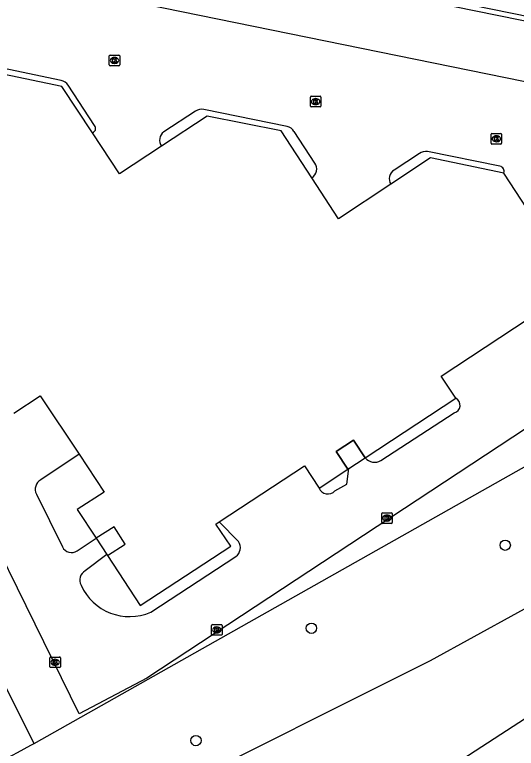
# Model space of a CAD drawing. Extents: x 157692 to 159670, y 381454 to 383289.
# Drawn here: x 158529.7 to 158577.4, y 381826.8 to 381896.5 of the extents above; entities that cross this region are included whole.
import ezdxf

# ---------------------------------------------------------------- set-up
doc = ezdxf.new("R2010")
doc.units = 0
for name, color, linetype in [('IMGEO_Boom', 7, 'Continuous'), ('IMGEO_Erf', 7, 'Continuous'), ('IMGEO_Fietspad_gesloten', 7, 'Continuous'), ('IMGEO_Groenvoorziening', 7, 'Continuous'), ('IMGEO_Hek', 7, 'Continuous'), ('IMGEO_Kolk', 7, 'Continuous'), ('IMGEO_Pand', 7, 'Continuous'), ('IMGEO_Pand_overbouw', 7, 'Continuous'), ('IMGEO_Rijbaan_lokaal_open', 7, 'Continuous')]:
    doc.layers.add(name, color=color, linetype=linetype)

msp = doc.modelspace()

# ---------------------------------------------------------------- linework, layer by layer
at = {"layer": 'IMGEO_Boom'}
for centre in [(158576.345, 381846.06), (158557.922, 381838.165), (158546.958, 381827.495)]:
    msp.add_circle(centre, 0.489, dxfattribs=at)
at = {"layer": 'IMGEO_Erf'}
for points in [[(158561.487, 381853.348), (158561.377, 381853.276)], [(158538.48, 381845.18), (158538.554, 381845.067)]]:
    msp.add_lwpolyline(points, dxfattribs=at)
at = {"layer": 'IMGEO_Fietspad_gesloten'}
msp.add_lwpolyline([(158605.196, 381846.051), (158578.282, 381829.597), (158547.22, 381809.46), (158539.659, 381804.508)], dxfattribs=at)
at = {"layer": 'IMGEO_Groenvoorziening'}
for points in [[(158531.578, 381827.232), (158531.243, 381827.901), (158502.7, 381885.02), (158500, 381890.423), (158495.939, 381898.528), (158494.143, 381902.22), (158492.315, 381907.092), (158491.006, 381912.128), (158489.697, 381919.532)], [(158531.578, 381827.232), (158583.05, 381856.25), (158584.118, 381856.969)], [(158606.198, 381846.664), (158598.865, 381850.735), (158589.945, 381846.466), (158569.221, 381835.064), (158543.514, 381822.221), (158529.816, 381816.704)], [(158526.79, 381822.796), (158527.559, 381823.168), (158529.805, 381824.256), (158529.038, 381825.846), (158530.009, 381826.376), (158531.25, 381827.053), (158531.578, 381827.232)]]:
    msp.add_lwpolyline(points, dxfattribs=at)
at = {"layer": 'IMGEO_Hek'}
msp.add_lwpolyline([(158531.578, 381827.232), (158583.05, 381856.25), (158584.118, 381856.969)], dxfattribs=at)
at = {"layer": 'IMGEO_Kolk'}
for p, q in [((158538.712, 381891.676), (158538.712, 381892.528)), ((158538.787, 381892.602), (158539.639, 381892.602)), ((158539.713, 381892.528), (158539.713, 381891.676)), ((158539.223, 381891.822), (158539.198, 381891.822)), ((158539.2, 381892.382), (158539.225, 381892.382)), ((158539.639, 381891.602), (158538.787, 381891.602)), ((158557.83, 381887.771), (158557.83, 381888.623)), ((158557.905, 381888.697), (158558.757, 381888.697)), ((158558.318, 381888.477), (158558.343, 381888.477)), ((158558.831, 381888.623), (158558.831, 381887.771)), ((158558.757, 381887.697), (158557.905, 381887.697)), ((158558.341, 381887.917), (158558.316, 381887.917)), ((158575, 381884.237), (158575, 381885.089)), ((158575.075, 381885.163), (158575.927, 381885.163)), ((158575.488, 381884.943), (158575.513, 381884.943)), ((158576.001, 381885.089), (158576.001, 381884.237)), ((158575.927, 381884.163), (158575.075, 381884.163)), ((158575.511, 381884.383), (158575.486, 381884.383)), ((158564.608, 381848.206), (158564.608, 381849.058)), ((158564.683, 381849.132), (158565.535, 381849.132)), ((158565.096, 381848.912), (158565.121, 381848.912)), ((158565.609, 381849.058), (158565.609, 381848.206)), ((158565.535, 381848.132), (158564.683, 381848.132)), ((158565.119, 381848.352), (158565.094, 381848.352)), ((158548.44, 381837.588), (158548.44, 381838.44)), ((158548.515, 381838.514), (158549.367, 381838.514)), ((158548.928, 381838.294), (158548.953, 381838.294)), ((158549.441, 381838.44), (158549.441, 381837.588)), ((158549.367, 381837.514), (158548.515, 381837.514)), ((158548.951, 381837.734), (158548.926, 381837.734)), ((158533.07, 381834.513), (158533.07, 381835.365)), ((158533.145, 381835.439), (158533.997, 381835.439)), ((158534.071, 381835.365), (158534.071, 381834.513)), ((158533.581, 381834.659), (158533.556, 381834.659)), ((158533.558, 381835.219), (158533.583, 381835.219)), ((158533.997, 381834.439), (158533.145, 381834.439))]:
    msp.add_line(p, q, dxfattribs=at)
for points in [[(158538.712, 381891.676), (158538.712, 381892.528)], [(158538.787, 381892.602), (158539.639, 381892.602)], [(158539.713, 381892.528), (158539.713, 381891.676)], [(158539.033, 381892.302), (158539.156, 381892.302), (158539.156, 381892.151), (158539.286, 381892.302), (158539.45, 381892.302), (158539.304, 381892.151), (158539.457, 381891.902), (158539.305, 381891.902), (158539.22, 381892.066), (158539.156, 381891.999), (158539.156, 381891.902), (158539.033, 381891.902), (158539.033, 381892.302)], [(158539.639, 381891.602), (158538.787, 381891.602)], [(158557.83, 381887.771), (158557.83, 381888.623)], [(158557.905, 381888.697), (158558.757, 381888.697)], [(158558.151, 381888.397), (158558.274, 381888.397), (158558.274, 381888.246), (158558.404, 381888.397), (158558.568, 381888.397), (158558.422, 381888.246), (158558.575, 381887.997), (158558.423, 381887.997), (158558.338, 381888.161), (158558.274, 381888.094), (158558.274, 381887.997), (158558.151, 381887.997), (158558.151, 381888.397)], [(158558.831, 381888.623), (158558.831, 381887.771)], [(158558.757, 381887.697), (158557.905, 381887.697)], [(158575, 381884.237), (158575, 381885.089)], [(158575.075, 381885.163), (158575.927, 381885.163)], [(158575.321, 381884.863), (158575.444, 381884.863), (158575.444, 381884.712), (158575.574, 381884.863), (158575.738, 381884.863), (158575.592, 381884.712), (158575.745, 381884.463), (158575.593, 381884.463), (158575.508, 381884.627), (158575.444, 381884.56), (158575.444, 381884.463), (158575.321, 381884.463), (158575.321, 381884.863)], [(158576.001, 381885.089), (158576.001, 381884.237)], [(158575.927, 381884.163), (158575.075, 381884.163)], [(158564.608, 381848.206), (158564.608, 381849.058)], [(158564.683, 381849.132), (158565.535, 381849.132)], [(158564.929, 381848.832), (158565.052, 381848.832), (158565.052, 381848.681), (158565.182, 381848.832), (158565.346, 381848.832), (158565.2, 381848.681), (158565.353, 381848.432), (158565.201, 381848.432), (158565.116, 381848.596), (158565.052, 381848.529), (158565.052, 381848.432), (158564.929, 381848.432), (158564.929, 381848.832)], [(158565.609, 381849.058), (158565.609, 381848.206)], [(158565.535, 381848.132), (158564.683, 381848.132)], [(158548.44, 381837.588), (158548.44, 381838.44)], [(158548.515, 381838.514), (158549.367, 381838.514)], [(158548.761, 381838.214), (158548.884, 381838.214), (158548.884, 381838.063), (158549.014, 381838.214), (158549.178, 381838.214), (158549.032, 381838.063), (158549.185, 381837.814), (158549.033, 381837.814), (158548.948, 381837.978), (158548.884, 381837.911), (158548.884, 381837.814), (158548.761, 381837.814), (158548.761, 381838.214)], [(158549.441, 381838.44), (158549.441, 381837.588)], [(158549.367, 381837.514), (158548.515, 381837.514)], [(158533.07, 381834.513), (158533.07, 381835.365)], [(158533.145, 381835.439), (158533.997, 381835.439)], [(158534.071, 381835.365), (158534.071, 381834.513)], [(158533.391, 381835.139), (158533.514, 381835.139), (158533.514, 381834.988), (158533.644, 381835.139), (158533.808, 381835.139), (158533.662, 381834.988), (158533.815, 381834.739), (158533.663, 381834.739), (158533.578, 381834.903), (158533.514, 381834.836), (158533.514, 381834.739), (158533.391, 381834.739), (158533.391, 381835.139)], [(158533.997, 381834.439), (158533.145, 381834.439)]]:
    msp.add_lwpolyline(points, dxfattribs=at)
for centre, start, end in [((158538.789, 381892.526), 91.55205, 178.44795), ((158538.789, 381892.526), 91.55205, 178.44795), ((158539.637, 381892.526), 1.55205, 88.44795), ((158539.637, 381892.526), 1.55205, 88.44795), ((158538.789, 381891.678), 181.55205, 268.44795), ((158538.789, 381891.678), 181.55205, 268.44795), ((158539.637, 381891.678), 271.55205, 358.44795), ((158539.637, 381891.678), 271.55205, 358.44795), ((158557.907, 381888.621), 91.55205, 178.44795), ((158557.907, 381888.621), 91.55205, 178.44795), ((158558.755, 381888.621), 1.55205, 88.44795), ((158558.755, 381888.621), 1.55205, 88.44795), ((158557.907, 381887.773), 181.55205, 268.44795), ((158557.907, 381887.773), 181.55205, 268.44795), ((158558.755, 381887.773), 271.55205, 358.44795), ((158558.755, 381887.773), 271.55205, 358.44795), ((158575.077, 381885.087), 91.55205, 178.44795), ((158575.077, 381885.087), 91.55205, 178.44795), ((158575.925, 381885.087), 1.55205, 88.44795), ((158575.925, 381885.087), 1.55205, 88.44795), ((158575.077, 381884.239), 181.55205, 268.44795), ((158575.077, 381884.239), 181.55205, 268.44795), ((158575.925, 381884.239), 271.55205, 358.44795), ((158575.925, 381884.239), 271.55205, 358.44795), ((158564.685, 381849.056), 91.55205, 178.44795), ((158564.685, 381849.056), 91.55205, 178.44795), ((158565.533, 381849.056), 1.55205, 88.44795), ((158565.533, 381849.056), 1.55205, 88.44795), ((158564.685, 381848.208), 181.55205, 268.44795), ((158564.685, 381848.208), 181.55205, 268.44795), ((158565.533, 381848.208), 271.55205, 358.44795), ((158565.533, 381848.208), 271.55205, 358.44795), ((158548.517, 381838.438), 91.55205, 178.44795), ((158548.517, 381838.438), 91.55205, 178.44795), ((158549.365, 381838.438), 1.55205, 88.44795), ((158549.365, 381838.438), 1.55205, 88.44795), ((158548.517, 381837.59), 181.55205, 268.44795), ((158548.517, 381837.59), 181.55205, 268.44795), ((158549.365, 381837.59), 271.55205, 358.44795), ((158549.365, 381837.59), 271.55205, 358.44795), ((158533.147, 381835.363), 91.55205, 178.44795), ((158533.147, 381835.363), 91.55205, 178.44795), ((158533.995, 381835.363), 1.55205, 88.44795), ((158533.995, 381835.363), 1.55205, 88.44795), ((158533.147, 381834.515), 181.55205, 268.44795), ((158533.147, 381834.515), 181.55205, 268.44795), ((158533.995, 381834.515), 271.55205, 358.44795), ((158533.995, 381834.515), 271.55205, 358.44795)]:
    msp.add_arc(centre, 0.0765, start, end, dxfattribs=at)
for centre, major_axis, ratio, start_param, end_param in [((158539.199, 381892.102), (-0.387, 0.002), 0.722429, 4.712389, 7.853982), ((158539.224, 381892.102), (-0.39, 0.002), 0.717154, 1.570796, 4.712389), ((158558.317, 381888.197), (-0.387, 0.002), 0.722429, 4.712389, 7.853982), ((158558.342, 381888.197), (-0.39, 0.002), 0.717154, 1.570796, 4.712389), ((158575.487, 381884.663), (-0.387, 0.002), 0.722429, 4.712389, 7.853982), ((158575.512, 381884.663), (-0.39, 0.002), 0.717154, 1.570796, 4.712389), ((158565.095, 381848.632), (-0.387, 0.002), 0.722429, 4.712389, 7.853982), ((158565.12, 381848.632), (-0.39, 0.002), 0.717154, 1.570796, 4.712389), ((158548.927, 381838.014), (-0.387, 0.002), 0.722429, 4.712389, 7.853982), ((158548.952, 381838.014), (-0.39, 0.002), 0.717154, 1.570796, 4.712389), ((158533.557, 381834.939), (-0.387, 0.002), 0.722429, 4.712389, 7.853982), ((158533.582, 381834.939), (-0.39, 0.002), 0.717154, 1.570796, 4.712389)]:
    msp.add_ellipse(centre, major_axis=major_axis, ratio=ratio, start_param=start_param, end_param=end_param, dxfattribs=at)
at = {"layer": 'IMGEO_Pand'}
for points in [[(158537.118, 381885.22), (158534.194, 381889.642), (158527.195, 381891.099), (158520.065, 381886.426), (158518.507, 381888.806), (158517.16, 381887.94), (158515.444, 381890.527), (158510.74, 381887.419), (158525.133, 381865.49)], [(158557.964, 381880.953), (158555.038, 381885.408), (158548.022, 381886.817), (158543.684, 381883.956)], [(158543.684, 381883.956), (158539.694, 381881.324), (158537.118, 381885.22)], [(158576.206, 381881.413), (158569.257, 381882.84), (158565.48, 381880.348)], [(158583.444, 381880.132), (158578.965, 381877.193), (158576.206, 381881.413)], [(158565.48, 381880.348), (158560.513, 381877.071), (158557.964, 381880.953)], [(158571.64, 381860.01), (158570.251, 381862.125), (158578.627, 381867.625), (158580.018, 381865.51)], [(158529.639, 381858.614), (158532.166, 381860.239), (158535.843, 381854.695)], [(158563.033, 381854.362), (158571.64, 381860.01)], [(158561.377, 381853.276), (158560.275, 381854.957), (158561.931, 381856.043), (158563.033, 381854.362)], [(158535.843, 381854.695), (158538.226, 381851.103), (158535.668, 381849.44), (158537.465, 381846.725)], [(158549.176, 381848.284), (158557.262, 381853.594), (158558.651, 381851.487)], [(158558.651, 381851.487), (158561.377, 381853.276)], [(158538.554, 381845.067), (158541.65, 381840.326), (158550.257, 381845.977), (158548.853, 381848.072), (158549.176, 381848.284)], [(158538.554, 381845.067), (158540.241, 381846.16), (158539.169, 381847.819), (158537.465, 381846.725)]]:
    msp.add_lwpolyline(points, dxfattribs=at)
at = {"layer": 'IMGEO_Pand_overbouw'}
for points in [[(158519.249, 381907.758), (158521.88, 381907.221), (158523.1, 381906.972), (158523.116, 381907.066), (158611.308, 381889.149), (158611.539, 381890.286), (158611.567, 381890.423), (158616.02, 381912.327), (158527.076, 381930.395), (158526.979, 381929.968), (158615.514, 381911.988), (158610.974, 381889.66), (158521.989, 381907.761), (158519.358, 381908.296)], [(158563.033, 381854.362), (158561.931, 381856.043), (158560.275, 381854.957), (158561.377, 381853.276)], [(158537.465, 381846.725), (158538.554, 381845.067), (158540.241, 381846.16), (158539.169, 381847.819)]]:
    msp.add_lwpolyline(points, close=True, dxfattribs=at)
at = {"layer": 'IMGEO_Rijbaan_lokaal_open'}
for points in [[(158519.249, 381907.758), (158521.88, 381907.221), (158521.747, 381906.56), (158522.438, 381906.42), (158521.44, 381901.704), (158605.613, 381884.536), (158603.321, 381882.983)], [(158534.16, 381890.189), (158509.564, 381895.365)], [(158537.326, 381885.915), (158534.821, 381889.77)], [(158546.912, 381887.286), (158543.893, 381885.331)], [(158555.626, 381885.826), (158547.689, 381887.449)], [(158537.118, 381885.22), (158537.226, 381885.291)], [(158558.261, 381882.362), (158556.272, 381885.37)], [(158575.843, 381882.053), (158568.964, 381883.444)], [(158568.188, 381883.251), (158565.783, 381881.691)], [(158602.781, 381878.926), (158600.249, 381871.572), (158571.859, 381852.914), (158542.283, 381833.42), (158535.864, 381830.026), (158522.416, 381857.337)], [(158564.523, 381854.091), (158571.491, 381858.638)], [(158535.843, 381854.695), (158532.201, 381852.274)], [(158561.487, 381853.348), (158563.033, 381854.362)], [(158560.162, 381851.212), (158561.293, 381851.85), (158561.487, 381853.348)], [(158531.796, 381850.91), (158534.268, 381845.899)], [(158551.006, 381846.395), (158549.176, 381848.284)], [(158535.664, 381845.524), (158537.465, 381846.725)], [(158537.465, 381846.725), (158538.48, 381845.18)], [(158538.48, 381845.18), (158536.435, 381843.619)], [(158542.664, 381839.707), (158550.739, 381844.981)]]:
    msp.add_lwpolyline(points, dxfattribs=at)
for centre, radius, start, end in [((158533.945, 381889.119), 1.091, 36.62096, 78.63879), ((158547.505, 381886.391), 1.073, 80.14425, 123.5513), ((158537.004, 381885.647), 0.419, 301.94056, 39.85024), ((158555.389, 381884.805), 1.048, 32.6236, 76.94121), ((158544.516, 381884.533), 1.012, 127.97161, 214.74278), ((158568.804, 381882.429), 1.027, 81.05973, 126.87373), ((158557.466, 381881.794), 0.977, 300.65624, 35.53775), ((158575.757, 381881.581), 0.479, 339.45265, 79.67008), ((158566.275, 381880.874), 0.954, 121.07872, 213.49352), ((158571.324, 381859.35), 0.732, 283.22259, 64.38129), ((158563.935, 381855.092), 1.161, 218.97475, 300.40878), ((158532.719, 381851.378), 1.035, 120.03307, 206.89243), ((158559.494, 381851.829), 0.909, 202.06894, 317.30135), ((158535.12, 381846.286), 0.936, 204.44057, 305.48723), ((158550.136, 381845.827), 1.039, 305.45971, 33.15422), ((158536.896, 381842.746), 0.987, 117.86394, 209.48942), ((158540.631, 381844.307), 5.03, 204.02058, 293.84184)]:
    msp.add_arc(centre, radius, start, end, dxfattribs=at)

doc.saveas('drawing.dxf')
